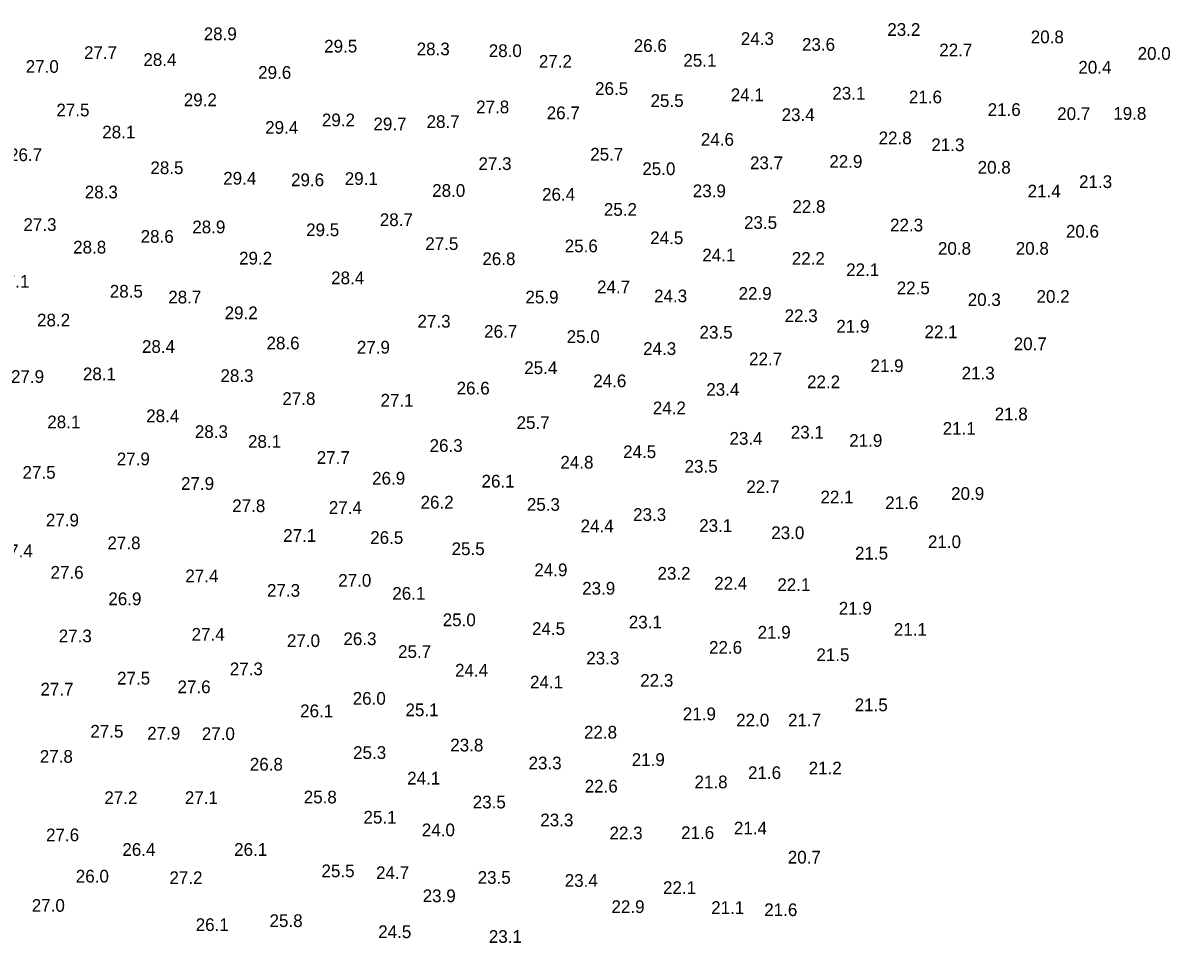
# Model space of a CAD drawing. Extents: x 3040093 to 3056816, y 408076 to 509144.
# Drawn here: x 3044323.8 to 3044774.9, y 432280.5 to 432642.3 of the extents above; entities that cross this region are included whole.
import ezdxf

# ---------------------------------------------------------------- set-up
doc = ezdxf.new("R2010")
doc.units = 0
doc.layers.add('V-TOPO-SOUN-0610', color=7, linetype='Continuous')

msp = doc.modelspace()

# ---------------------------------------------------------------- texts
at = {"layer": 'V-TOPO-SOUN-0610'}
for s, p in [('28.9 ', (3044394.87, 432635.53)), ('24.3 ', (3044606.12, 432633.66)), ('23.2 ', (3044663.73, 432637.24)), ('20.8 ', (3044720.16, 432634.32)), ('29.5 ', (3044442.25, 432630.68)), ('28.3 ', (3044478.63, 432629.59)), ('28.0 ', (3044506.98, 432628.91)), ('26.6 ', (3044564, 432630.91)), ('23.6 ', (3044630.17, 432631.37)), ('22.7 ', (3044684.17, 432629.17)), ('27.7 ', (3044347.79, 432628.15)), ('28.4 ', (3044371.15, 432625.4)), ('27.2 ', (3044526.69, 432624.71)), ('25.1 ', (3044583.52, 432625.13)), ('20.0 ', (3044762.19, 432627.82)), ('27.0 ', (3044324.86, 432622.7)), ('29.6 ', (3044416.29, 432620.34)), ('20.4 ', (3044738.87, 432622.38)), ('26.5 ', (3044548.81, 432614.01)), ('24.1 ', (3044602.15, 432611.55)), ('23.1 ', (3044642.11, 432612.17)), ('21.6 ', (3044672.23, 432610.7)), ('29.2 ', (3044387.03, 432609.58)), ('27.8 ', (3044502.02, 432606.79)), ('25.5 ', (3044570.62, 432609.29)), ('27.5 ', (3044336.93, 432605.58)), ('29.2 ', (3044441.36, 432601.67)), ('26.7 ', (3044529.78, 432604.46)), ('23.4 ', (3044622.17, 432603.74)), ('21.6 ', (3044703.2, 432605.74)), ('20.7 ', (3044730.56, 432604.14)), ('19.8 ', (3044752.61, 432604.23)), ('29.4 ', (3044419.05, 432598.72)), ('29.7 ', (3044461.63, 432600.1)), ('28.7 ', (3044482.53, 432601.02)), ('28.1 ', (3044354.97, 432596.92)), ('24.6 ', (3044590.41, 432594.03)), ('22.8 ', (3044660.32, 432594.62)), ('26.7 ', (3044318.3, 432587.99)), ('25.7 ', (3044546.9, 432588.19)), ('21.3 ', (3044681.06, 432591.9)), ('27.3 ', (3044502.94, 432584.48)), ('23.7 ', (3044609.73, 432584.81)), ('22.9 ', (3044640.93, 432585.34)), ('28.5 ', (3044373.91, 432582.88)), ('25.0 ', (3044567.38, 432582.48)), ('20.8 ', (3044699.27, 432583.04)), ('29.4 ', (3044402.55, 432578.74)), ('29.6 ', (3044429.22, 432578.12)), ('29.1 ', (3044450.35, 432578.61)), ('21.3 ', (3044739.16, 432577.4)), ('28.3 ', (3044348.09, 432573.33)), ('28.0 ', (3044484.73, 432573.92)), ('26.4 ', (3044527.94, 432572.41)), ('23.9 ', (3044587.23, 432573.79)), ('21.4 ', (3044718.92, 432573.69)), ('25.2 ', (3044552.25, 432566.47)), ('22.8 ', (3044626.4, 432567.62)), ('28.7 ', (3044464.13, 432562.44)), ('23.5 ', (3044607.37, 432561.32)), ('27.3 ', (3044323.97, 432560.53)), ('28.9 ', (3044390.38, 432559.58)), ('29.5 ', (3044435.16, 432558.47)), ('22.3 ', (3044664.82, 432560.34)), ('20.6 ', (3044733.98, 432557.88)), ('28.6 ', (3044370.07, 432555.87)), ('27.5 ', (3044482.01, 432553.02)), ('25.6 ', (3044536.86, 432552.13)), ('24.5 ', (3044570.49, 432555.32)), ('28.8 ', (3044343.52, 432551.64)), ('24.1 ', (3044590.97, 432548.53)), ('20.8 ', (3044683.65, 432551.15)), ('20.8 ', (3044714.26, 432551.18)), ('29.2 ', (3044408.78, 432547.31)), ('26.8 ', (3044504.48, 432547.08)), ('22.2 ', (3044626.17, 432547.21)), ('28.4 ', (3044445, 432539.57)), ('22.1 ', (3044647.56, 432542.75)), ('27.1 ', (3044313.31, 432538.19)), ('28.5 ', (3044357.93, 432534.29)), ('24.7 ', (3044549.59, 432536.03)), ('22.5 ', (3044667.44, 432535.63)), ('28.7 ', (3044380.93, 432531.99)), ('25.9 ', (3044521.41, 432532.02)), ('24.3 ', (3044572, 432532.45)), ('22.9 ', (3044605.24, 432533.43)), ('20.3 ', (3044695.36, 432531.01)), ('20.2 ', (3044722.43, 432532.25)), ('29.2 ', (3044403.1, 432525.82)), ('28.2 ', (3044329.32, 432522.97)), ('27.3 ', (3044478.96, 432522.51)), ('22.3 ', (3044623.35, 432524.67)), ('21.9 ', (3044643.69, 432520.54)), ('26.7 ', (3044505.17, 432518.51)), ('25.0 ', (3044537.62, 432516.47)), ('23.5 ', (3044589.88, 432518.18)), ('22.1 ', (3044678.37, 432518.34)), ('28.4 ', (3044370.59, 432512.57)), ('28.6 ', (3044419.57, 432513.95)), ('27.9 ', (3044455.11, 432512.3)), ('24.3 ', (3044567.7, 432511.75)), ('20.7 ', (3044713.44, 432513.62)), ('22.7 ', (3044609.37, 432507.71)), ('25.4 ', (3044520.95, 432504.23)), ('21.9 ', (3044657.11, 432505.02)), ('27.9 ', (3044319.08, 432500.76)), ('28.1 ', (3044347.36, 432501.81)), ('28.3 ', (3044401.46, 432501.12)), ('24.6 ', (3044548.08, 432499.08)), ('22.2 ', (3044632.17, 432498.69)), ('21.3 ', (3044692.97, 432502.1)), ('26.6 ', (3044494.34, 432496.2)), ('23.4 ', (3044592.54, 432495.7)), ('27.8 ', (3044425.81, 432492.09)), ('27.1 ', (3044464.42, 432491.44)), ('28.4 ', (3044372.26, 432485.3)), ('24.2 ', (3044571.51, 432488.42)), ('21.8 ', (3044705.96, 432486.03)), ('28.1 ', (3044333.35, 432482.91)), ('25.7 ', (3044517.93, 432482.65)), ('21.1 ', (3044685.52, 432480.35)), ('28.3 ', (3044391.39, 432479.1)), ('28.1 ', (3044412.29, 432475.23)), ('23.4 ', (3044601.66, 432476.45)), ('23.1 ', (3044625.77, 432478.87)), ('21.9 ', (3044648.77, 432475.63)), ('26.3 ', (3044483.71, 432473.62)), ('24.5 ', (3044559.83, 432471.2)), ('27.9 ', (3044360.68, 432468.37)), ('27.7 ', (3044439.33, 432468.93)), ('24.8 ', (3044535.16, 432467.06)), ('27.5 ', (3044323.61, 432463.06)), ('23.5 ', (3044584.01, 432465.45)), ('27.9 ', (3044385.95, 432458.7)), ('26.9 ', (3044461.11, 432460.76)), ('26.1 ', (3044504.15, 432459.61)), ('22.7 ', (3044608.29, 432457.42)), ('22.1 ', (3044637.45, 432453.38)), ('20.9 ', (3044688.83, 432454.76)), ('27.8 ', (3044406.09, 432449.94)), ('27.4 ', (3044444.08, 432449.25)), ('26.2 ', (3044480.17, 432451.35)), ('25.3 ', (3044521.97, 432450.46)), ('21.6 ', (3044662.91, 432451.12)), ('27.9 ', (3044332.8, 432444.33)), ('23.3 ', (3044563.77, 432446.49)), ('24.4 ', (3044543.1, 432442.03)), ('23.1 ', (3044589.75, 432442.16)), ('23.0 ', (3044618.1, 432439.34)), ('27.8 ', (3044357.01, 432435.34)), ('27.1 ', (3044426.14, 432438.26)), ('26.5 ', (3044460.36, 432437.44)), ('21.0 ', (3044679.71, 432435.8)), ('27.4 ', (3044314.65, 432432.22)), ('25.5 ', (3044492.38, 432433.04)), ('21.5 ', (3044651.04, 432431.3)), ('27.6 ', (3044334.63, 432423.76)), ('27.4 ', (3044387.65, 432422.38)), ('24.9 ', (3044524.92, 432424.74)), ('23.2 ', (3044573.35, 432423.39)), ('27.3 ', (3044419.77, 432416.67)), ('27.0 ', (3044447.79, 432420.61)), ('23.9 ', (3044543.72, 432417.49)), ('22.4 ', (3044595.66, 432419.49)), ('22.1 ', (3044620.49, 432418.93)), ('26.9 ', (3044357.37, 432413.35)), ('26.1 ', (3044469.05, 432415.49)), ('21.9 ', (3044644.64, 432409.65)), ('25.0 ', (3044488.87, 432405.09)), ('23.1 ', (3044562.06, 432404.2)), ('27.3 ', (3044337.85, 432398.76)), ('27.4 ', (3044390.11, 432399.38)), ('24.5 ', (3044524, 432401.64)), ('21.9 ', (3044612.72, 432400.2)), ('21.1 ', (3044666.29, 432401.31)), ('27.0 ', (3044427.61, 432396.89)), ('26.3 ', (3044449.82, 432397.64)), ('22.6 ', (3044593.62, 432394.26)), ('25.7 ', (3044471.31, 432392.62)), ('23.3 ', (3044545.33, 432390.03)), ('21.5 ', (3044635.85, 432391.34)), ('27.3 ', (3044405.14, 432385.8)), ('24.4 ', (3044493.72, 432385.27)), ('27.5 ', (3044360.81, 432382.15)), ('24.1 ', (3044523.22, 432380.61)), ('22.3 ', (3044566.56, 432381.3)), ('27.7 ', (3044330.66, 432377.82)), ('27.6 ', (3044384.57, 432378.74)), ('26.0 ', (3044453.47, 432374.21)), ('21.5 ', (3044650.91, 432371.66)), ('26.1 ', (3044432.8, 432369.29)), ('25.1 ', (3044474.23, 432369.69)), ('21.9 ', (3044583.32, 432368.11)), ('22.0 ', (3044604.29, 432365.65)), ('21.7 ', (3044624.69, 432365.68)), ('27.5 ', (3044350.28, 432361.26)), ('27.9 ', (3044372.66, 432360.5)), ('27.0 ', (3044394.12, 432360.3)), ('22.8 ', (3044544.44, 432360.89)), ('23.8 ', (3044491.85, 432355.84)), ('27.8 ', (3044330.4, 432351.38)), ('25.3 ', (3044453.63, 432352.89)), ('21.9 ', (3044563.21, 432350.13)), ('26.8 ', (3044413.01, 432348.3)), ('23.3 ', (3044522.63, 432348.79)), ('21.6 ', (3044608.94, 432344.98)), ('21.2 ', (3044632.8, 432346.79)), ('24.1 ', (3044474.89, 432342.82)), ('21.8 ', (3044587.91, 432341.34)), ('25.8 ', (3044434.21, 432335.4)), ('22.6 ', (3044544.71, 432339.67)), ('27.2 ', (3044355.8, 432335.17)), ('27.1 ', (3044387.46, 432335.17)), ('23.5 ', (3044500.68, 432333.43)), ('25.1 ', (3044457.7, 432327.46)), ('23.3 ', (3044527.25, 432326.38)), ('24.0 ', (3044480.66, 432322.48)), ('21.4 ', (3044603.4, 432323.2)), ('27.6 ', (3044332.86, 432320.51)), ('22.3 ', (3044554.48, 432321.26)), ('21.6 ', (3044582.63, 432321.39)), ('26.4 ', (3044362.88, 432314.77)), ('26.1 ', (3044406.84, 432314.77)), ('20.7 ', (3044624.59, 432311.75)), ('26.0 ', (3044344.57, 432304.27)), ('25.5 ', (3044441.2, 432306.37)), ('24.7 ', (3044462.65, 432305.65)), ('23.5 ', (3044502.61, 432303.77)), ('27.2 ', (3044381.39, 432303.68)), ('23.4 ', (3044536.86, 432302.59)), ('22.1 ', (3044575.51, 432299.77)), ('23.9 ', (3044480.99, 432296.56)), ('27.0 ', (3044327.25, 432292.78)), ('22.9 ', (3044555.24, 432292.29)), ('21.1 ', (3044594.48, 432291.93)), ('21.6 ', (3044615.34, 432291.08)), ('25.8 ', (3044420.76, 432286.78)), ('26.1 ', (3044391.72, 432285.21)), ('24.5 ', (3044463.5, 432282.42)), ('23.1 ', (3044507.01, 432280.55))]:
    msp.add_text(s, height=5, dxfattribs=at).set_placement(p)

doc.saveas('drawing.dxf')
